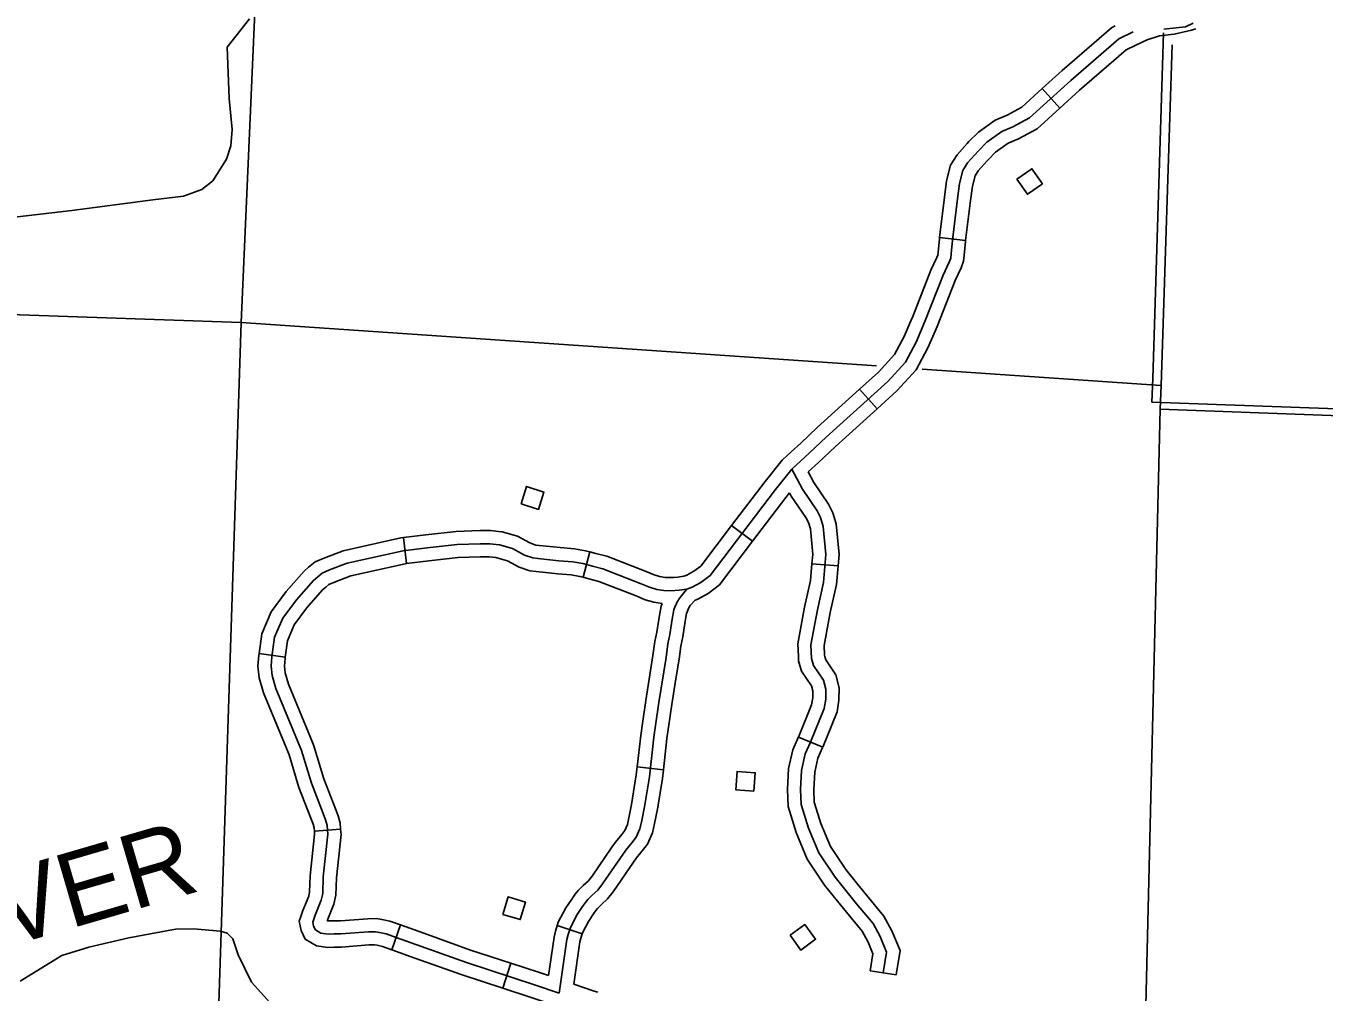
# Model space of a CAD drawing. Extents: x 653372 to 905732, y 627442 to 787275.
# Drawn here: x 837854 to 845264, y 663728 to 669239 of the extents above; entities that cross this region are included whole.
import ezdxf

# ---------------------------------------------------------------- set-up
doc = ezdxf.new("R2010")
doc.units = 0
for name, color, linetype in [('Level 2', 7, 'Continuous'), ('Level 35', 7, 'Continuous'), ('Level 4', 7, 'Continuous'), ('Level 45', 7, 'Continuous'), ('Level 5', 7, 'Continuous'), ('Level 56', 7, 'Continuous')]:
    doc.layers.add(name, color=color, linetype=linetype)

msp = doc.modelspace()

# ---------------------------------------------------------------- linework, layer by layer
at = {"layer": 'Level 2'}
for points in [[(844347.5, 669199.7), (844285.6, 667227.1), (844281.1, 667092.8)], [(844397.1, 669130.8), (844333.7, 667188.2), (844329, 667053.3)], [(846659.2, 667007), (844281.1, 667092.8)], [(846692.8, 666965.1), (844329, 667053.3)]]:
    msp.add_lwpolyline(points, dxfattribs=at)
at = {"layer": 'Level 35'}
for points in [[(839130.6, 669279.4), (839002.1, 669118.1), (839014.3, 668824.7), (839032, 668648.3), (839023.8, 668555.3), (838999.8, 668478.6), (838921.4, 668356.5), (838857.9, 668305.3)], [(838857.9, 668305.3), (838753.6, 668268.6), (838578.7, 668247.9), (838116.4, 668186), (837608.6, 668126.6)], [(838212.6, 663982.7), (838441.9, 664036.7), (838707, 664085.3), (838809.8, 664089), (838965.3, 664074.9), (839003.1, 664063.4), (839034.7, 664032), (839065.4, 663940.5), (839142.3, 663784.3), (839246.6, 663667.9)], [(837821.5, 663790.4), (838058.3, 663935.6), (838212.6, 663982.7)]]:
    msp.add_lwpolyline(points, dxfattribs=at)
at = {"layer": 'Level 4'}
msp.add_lwpolyline([(844225.2, 662780.2), (844329, 667053.3)], dxfattribs=at)
at = {"layer": 'Level 45'}
for p, q in [((843755.9, 668770.8), (843655.2, 668882)), ((843217.5, 668014.6), (843068.6, 668032.6)), ((842712.7, 667055.6), (842612.2, 667166.9)), ((840026.1, 666172.1), (840009, 666321.1)), ((842001.5, 666299.4), (841882.1, 666390.1)), ((841033.8, 666094.2), (841072.8, 666239)), ((842490.3, 666159), (842340.8, 666171.3)), ((839333.8, 665639), (839185.2, 665659.6)), ((842402.2, 665125.5), (842263.3, 665182.1)), ((841343.4, 665012.1), (841492.4, 664995)), ((839650.3, 664656.8), (839500.8, 664644.7)), ((839992.6, 664110.3), (839942.8, 663968.8)), ((840886.5, 664106.5), (841028.8, 664059.1)), ((840622.5, 663891.7), (840576.1, 663749.1)), ((842821.6, 663825.3), (842673.4, 663848.8))]:
    msp.add_line(p, q, dxfattribs=at)
for points in [[(843655.2, 668882), (843769.1, 668985.1), (844050.4, 669229), (844071.1, 669239.2)], [(844226, 669146.7), (844253.5, 669159.4), (844324.6, 669182.8), (844408.9, 669192.7), (844507.8, 669215), (844531.9, 669223.6)], [(844516.8, 669254.7), (844472.4, 669233.6), (844418.7, 669228.2), (844348.2, 669221.9)], [(839967.7, 664039.6), (839910.2, 664059.8), (839872, 664067.9), (839850.2, 664071.3), (839809, 664071.1), (839652.3, 664059.4), (839613.9, 664059.1), (839579.5, 664057.4), (839537.1, 664062.8), (839506.2, 664081.6), (839495.8, 664102.5), (839491, 664126), (839504.6, 664165.4), (839540.1, 664251.5), (839548.1, 664289.6), (839550.9, 664385), (839577.4, 664627.8), (839573.4, 664677.3), (839564.8, 664709.2), (839550.8, 664745.9), (839483.3, 664918.9), (839427.2, 665106.5), (839281.4, 665459.5), (839259, 665534.3), (839253.6, 665586.8), (839258.3, 665640.8), (839273.7, 665751.4), (839319.5, 665859.9), (839398.1, 665964.6), (839494.7, 666075.6), (839544, 666118), (839587, 666136), (839686.9, 666173.5), (840006.6, 666245.4), (840145, 666261.3), (840315.7, 666280.9), (840446.2, 666285.2), (840502.4, 666284.9), (840557.1, 666279.1), (840631.4, 666257.7), (840699.4, 666220.6), (840748.3, 666204), (840775.6, 666200.5), (840896, 666188.6), (840975.3, 666182.1), (841032.6, 666172.2), (841087.1, 666157.5), (841147, 666142), (841365.3, 666057.2), (841414, 666036.5), (841454.8, 666024.6), (841495.1, 666018.6), (841535, 666016.6), (841582.3, 666020.5), (841627.1, 666026.3), (841657.6, 666037.8), (841707.1, 666064.8), (841759, 666104.4), (842131.8, 666594.8), (842224.9, 666711.3), (842327.4, 666804.5), (842421.5, 666893.6), (842773.1, 667211.2), (842874.4, 667320.5), (842934.8, 667434.8), (842985, 667552.8), (843089, 667816.6), (843122.7, 667888.3), (843132.4, 667914.5), (843135.2, 667939.1), (843142.3, 668017.8), (843170.7, 668253), (843182.9, 668340.5), (843201.6, 668414.7), (843229, 668458.1), (843291.4, 668527.6), (843339.5, 668576), (843423.6, 668636.6), (843487.5, 668663.5), (843582.4, 668714.8), (843818.8, 668929), (844092.2, 669166), (844174.4, 669206.5)], [(844137.4, 669104.6), (844226, 669146.7)], [(843755.9, 668770.8), (843868.6, 668872.9), (844134.1, 669103), (844137.4, 669104.6)], [(843227.1, 668568.3), (843236.9, 668579.2), (843290.7, 668633.2), (843386.7, 668702.4), (843455, 668731.2), (843538.7, 668776.5), (843655.2, 668882)], [(843338.7, 668468.1), (843345.9, 668476.1), (843388.3, 668518.7), (843460.6, 668570.7), (843520, 668595.8), (843626, 668653.2), (843755.9, 668770.8)], [(843068.6, 668032.6), (843096.3, 668262.7), (843109.2, 668354.8), (843131.8, 668444.6), (843168.9, 668503.5), (843227.1, 668568.3)], [(843217.5, 668014.6), (843245, 668243.4), (843256.6, 668326.1), (843271.4, 668384.8), (843289, 668412.8), (843338.7, 668468.1)], [(842905.2, 667556.7), (842915.6, 667581.2), (843020.1, 667846.3), (843053.5, 667917.4), (843058.9, 667932), (843060.6, 667946.7), (843067.7, 668025.7), (843068.6, 668032.5)], [(843043.2, 667497.9), (843054.4, 667524.3), (843157.9, 667786.9), (843191.9, 667859.3), (843205.9, 667896.9), (843209.8, 667931.5), (843216.9, 668009.9), (843217.5, 668014.6)], [(842612.2, 667166.9), (842720.4, 667264.6), (842812.7, 667364.2), (842867, 667467.1), (842905.2, 667556.7)], [(842712.7, 667055.6), (842825.9, 667157.7), (842936.1, 667276.7), (843002.6, 667402.5), (843043.2, 667497.9)], [(842222.4, 666810.4), (842276.4, 666859.5), (842370.5, 666948.6), (842612.2, 667166.9)], [(842318.5, 666695.1), (842378.4, 666749.6), (842472.4, 666838.5), (842712.7, 667055.6)], [(841882.1, 666390.1), (842072.6, 666640.9), (842170, 666762.8), (842222.4, 666810.4)], [(842332.8, 665153.8), (842411.1, 665345.9), (842419.8, 665398.9), (842420.5, 665454.9), (842407.2, 665506.1), (842350.3, 665590), (842338.9, 665630.2), (842334.9, 665709.3), (842371.4, 665909), (842407.3, 666064.7), (842420.3, 666223.6), (842405.4, 666384), (842390.1, 666434.2), (842370.6, 666472.5), (842286.4, 666595.7), (842224.9, 666711.3)], [(842490.3, 666159), (842495.6, 666224.1), (842479.4, 666398.5), (842459.9, 666462.4), (842435.3, 666510.8), (842350.6, 666634.6), (842318.5, 666695.1)], [(842001.5, 666299.4), (842191, 666548.6), (842212.3, 666575.3)], [(842340.8, 666171.3), (842345.1, 666223.2), (842331.5, 666369.4), (842320.3, 666406.1), (842306, 666434.2), (842222.1, 666556.8), (842212.3, 666575.3)], [(839467.8, 666151.4), (839504.1, 666182.7), (839559.4, 666205.7), (839665.4, 666245.5), (839994, 666319.4), (840009, 666321.1)], [(840009, 666321.1), (840136.5, 666335.8), (840310.2, 666355.7), (840445.1, 666360.2), (840506.5, 666359.8), (840551.2, 666355.1)], [(840551.2, 666355.1), (840571.5, 666353), (840660.1, 666327.5), (840729.6, 666289.6), (840765.3, 666277.5), (840784.1, 666275), (840902.7, 666263.3), (840984.8, 666256.6), (841048.9, 666245.5), (841072.8, 666239)], [(841549.6, 666093), (841574.3, 666095.1), (841608.8, 666099.6), (841626.3, 666106.1), (841666.2, 666127.9), (841705.5, 666157.9), (841882.1, 666390.1)], [(841673.4, 665963.6), (841688.8, 665969.4), (841748, 666001.7), (841812.6, 666050.9), (842001.5, 666299.4)], [(840026.1, 666172.1), (840153.6, 666186.8), (840321.2, 666206), (840447.2, 666210.2), (840498.2, 666209.9), (840535.4, 666206)], [(840535.4, 666206), (840542.7, 666205.2), (840602.7, 666187.9), (840669.1, 666151.7), (840731.2, 666130.6), (840767.1, 666126), (840889.2, 666113.9), (840965.8, 666107.7), (841016.4, 666098.9), (841033.8, 666094.2)], [(841072.8, 666239), (841106.2, 666230), (841170, 666213.5), (841393.5, 666126.7), (841439.2, 666107.3), (841470.9, 666098.1), (841502.6, 666093.3), (841533.9, 666091.7), (841549.6, 666093)], [(839185.2, 665659.6), (839200.8, 665771.5), (839254, 665897.5), (839339.7, 666011.8), (839441.7, 666128.9), (839467.8, 666151.4)], [(839565.7, 666037.7), (839583.8, 666053.4), (839614.6, 666066.2), (839708.4, 666101.4), (840019.1, 666171.3), (840026.1, 666172.1)], [(842263.2, 665641.2), (842259.6, 665714.2), (842297.9, 665924.2), (842333, 666076.2), (842340.8, 666171.3)], [(842413, 665648.7), (842410.2, 665704.4), (842444.9, 665893.8), (842481.6, 666053.1), (842490.3, 666159)], [(839333.8, 665639), (839346.6, 665731.4), (839385, 665822.2), (839456.4, 665917.4), (839547.7, 666022.3), (839565.7, 666037.7)], [(841627.1, 666026.3), (841609.9, 666004.9), (841585.8, 665976.8), (841568.5, 665949.2), (841564.8, 665939), (841560.3, 665928.8), (841552.2, 665908.5), (841543, 665854.9), (841529.2, 665767.2), (841517.5, 665714.3), (841507.6, 665636.4), (841467, 665380), (841447.3, 665248.9), (841438.5, 665182.3), (841412.5, 664955.9), (841385.3, 664783.4), (841369.3, 664705.6), (841358.3, 664659.3), (841337.6, 664610.5), (841313.4, 664579.6), (841279, 664537.7), (841145.8, 664344.5), (841118.7, 664309.6), (841086.9, 664280.4), (841061.5, 664255), (841047.3, 664239), (841031.5, 664216.1), (841001.3, 664169), (840962.1, 664096.1), (840948.5, 664055.3), (840942.1, 664026.6), (840898.5, 663721.2)], [(841033.8, 666094.2), (841067.9, 666085), (841123.9, 666070.5), (841337.1, 665987.7), (841388.8, 665965.7), (841438.8, 665951.2), (841485.7, 665944.2)], [(841673.4, 665963.6), (841646.3, 665932.2), (841636.2, 665916), (841634.4, 665911.1), (841629.5, 665899.9), (841624.8, 665888), (841617, 665842.7), (841602.9, 665753.3), (841591.5, 665701.4), (841581.8, 665625.8), (841564.3, 665514.8)], [(841485.7, 665944.2), (841479.6, 665929), (841469, 665867), (841455.5, 665781.1), (841443.6, 665727.1), (841433.3, 665647), (841416.1, 665538.2)], [(839339.7, 665121.8), (839210.6, 665434.4), (839185.1, 665519.7), (839178.3, 665586.3), (839183.8, 665649.2), (839185.2, 665659.6)], [(839478.4, 665179.1), (839352.2, 665484.7), (839332.8, 665549), (839329, 665587.3), (839332.9, 665632.4), (839333.8, 665639)], [(842263.3, 665182.1), (842338.4, 665366.4), (842344.8, 665405.5), (842345.3, 665445.8), (842337.8, 665474.8), (842281.5, 665557.8), (842264.4, 665617.8), (842263.2, 665641.2)], [(842402.2, 665125.5), (842483.7, 665325.5), (842494.7, 665392.3), (842495.6, 665464), (842476.5, 665537.5), (842419.2, 665622.1), (842413.4, 665642.5), (842413, 665648.7)], [(841416.1, 665538.2), (841392.9, 665391.4), (841373.1, 665259.4), (841364, 665191.5), (841343.4, 665012.1)], [(841564.3, 665514.8), (841541.2, 665368.5), (841521.6, 665238.4), (841512.9, 665173.1), (841492.4, 664995)], [(839650.3, 664656.8), (839647.6, 664690.3), (839636.2, 664732.4), (839620.8, 664772.9), (839554.3, 664943.3), (839498, 665131.6), (839478.4, 665179.1)], [(842221.3, 664730.5), (842204.4, 664785.3), (842200.3, 664883.8), (842207.2, 665002.7), (842231.2, 665109.3), (842264.1, 665184.1)], [(842747.5, 663837.1), (842766.2, 663954.9), (842729.4, 664044), (842689.2, 664118), (842595.5, 664230.1), (842472.7, 664382.5), (842379.8, 664521.9), (842320.4, 664663.3), (842278.9, 664798.1), (842275.4, 664883.2), (842281.7, 664992.2), (842302.7, 665085.7), (842332.8, 665153.8)], [(839500.8, 664644.7), (839499.2, 664664.4), (839493.4, 664685.9), (839480.8, 664719), (839412.3, 664894.4), (839356.4, 665081.4), (839339.7, 665121.8)], [(842364.6, 664774.6), (842353.5, 664810.8), (842350.5, 664882.5), (842356.3, 664981.8), (842374.3, 665062.1), (842401.4, 665123.5)], [(841343.4, 665012.1), (841338.1, 664966), (841311.5, 664796.8), (841296.1, 664721.8), (841286.8, 664682.7), (841272.5, 664649), (841254.9, 664626.6), (841219, 664582.8), (841199.1, 664554)], [(841492.4, 664995), (841486.8, 664945.8), (841459.1, 664769.9), (841442.5, 664689.4), (841429.8, 664635.8), (841402.8, 664572), (841371.8, 664532.7), (841339, 664492.6), (841322.6, 664468.9)], [(842602.5, 664341), (842533.2, 664426.9), (842446.2, 664557.5), (842391, 664688.9), (842364.6, 664774.6)], [(842485.7, 664246.9), (842412.2, 664338.1), (842313.5, 664486.2), (842249.8, 664637.7), (842221.3, 664730.5)], [(839422.9, 664158.4), (839434.4, 664191.9), (839468.1, 664273.6), (839473.3, 664298.5), (839476.1, 664390.2), (839502.1, 664628.9), (839500.8, 664644.7)], [(839572.7, 664133.9), (839612, 664229.3), (839622.8, 664280.8), (839625.8, 664379.8), (839652.8, 664626.7), (839650.3, 664656.8)], [(841199.1, 664554), (841085.3, 664388.8), (841063.3, 664360.5), (841035.1, 664334.5), (841006.9, 664306.5), (840988.1, 664285.3), (840969.1, 664257.7), (840936.6, 664207.1), (840892.9, 664125.9), (840886.5, 664106.5)], [(841322.6, 664468.9), (841206.3, 664300.1), (841174.1, 664258.6), (841138.8, 664226.2), (841116.1, 664203.5), (841106.5, 664192.7), (841094, 664174.6), (841066, 664130.9), (841031.2, 664066.2), (841028.8, 664059.1)], [(842821.6, 663825.3), (842843.6, 663963.9), (842797.2, 664076.3), (842751.5, 664160.4), (842653.5, 664277.7), (842602.5, 664341)], [(842673.4, 663848.8), (842688.8, 663945.8), (842661.6, 664011.7), (842626.9, 664075.7), (842537.5, 664182.5), (842485.7, 664246.9)], [(839942.8, 663968.8), (839889.9, 663987.5), (839858.5, 663994), (839844.5, 663996.2), (839811.9, 663996.1), (839655.3, 663984.4), (839615.9, 663984.1), (839576.6, 663982.2), (839511.9, 663990.4), (839448.6, 664028.7), (839424.3, 664078), (839413.5, 664131), (839422.9, 664158.4)], [(839992.6, 664110.3), (839930.4, 664132.2), (839885.5, 664141.7), (839855.8, 664146.3), (839806.1, 664146.1), (839649.2, 664134.3), (839572.7, 664133.9)], [(840125.4, 664062.7), (839992.6, 664110.3)], [(840886.5, 664106.5), (840876.1, 664075.3), (840868.3, 664040.1), (840837, 663821.2)], [(840898.5, 663721.2), (840761.7, 663767.5), (840368.1, 663895.8), (839967.7, 664039.6)], [(840622.5, 663891.7), (840392.4, 663966.8), (840125.4, 664062.7)], [(841028.8, 664059.1), (841020.9, 664035.3), (841016, 664013.2), (840981.6, 663772.3)], [(840074.7, 663921.5), (839942.8, 663968.8)], [(840576.1, 663749.1), (840343.8, 663824.8), (840074.7, 663921.5)], [(840837, 663821.2), (840785.4, 663838.7), (840622.5, 663891.7)], [(841082, 663582.3), (841054.4, 663589.3), (840874.5, 663650.2), (840738.1, 663696.3), (840576.1, 663749.1)], [(841119.2, 663727.6), (841097.1, 663733.2), (840981.6, 663772.3)]]:
    msp.add_lwpolyline(points, dxfattribs=at)
at = {"layer": 'Level 5'}
for points in [[(839234.1, 671006.5), (839083.3, 667547.3)], [(836004.4, 667653.6), (839083.3, 667547.3)], [(839083.3, 667547.3), (838908.8, 662270.8)], [(839083.3, 667547.3), (842708.9, 667299.3)], [(842969.4, 667281.5), (844333.7, 667188.2)]]:
    msp.add_lwpolyline(points, dxfattribs=at)
at = {"layer": 'Level 56'}
for points in [[(843510.7, 668365.1), (843596.3, 668424.4), (843655.7, 668338.6), (843570.2, 668279.3)], [(840679.9, 666512.9), (840711.6, 666612), (840811, 666580.3), (840779.3, 666481.1)], [(842009.4, 664874.1), (841905.6, 664881.7), (841913.2, 664985.9), (842017, 664978.3)], [(840575.8, 664170.8), (840606, 664270.5), (840705.9, 664240.2), (840675.8, 664140.6)], [(842215.3, 664051.2), (842299.3, 664112.6), (842360.9, 664028.3), (842276.8, 663966.9)]]:
    msp.add_lwpolyline(points, close=True, dxfattribs=at)

# ---------------------------------------------------------------- texts
at = {"layer": 'Level 35'}
msp.add_text('RIVER', height=422.4, rotation=16.25236, dxfattribs=at).set_placement((837200.9, 663824.2))

doc.saveas('drawing.dxf')
